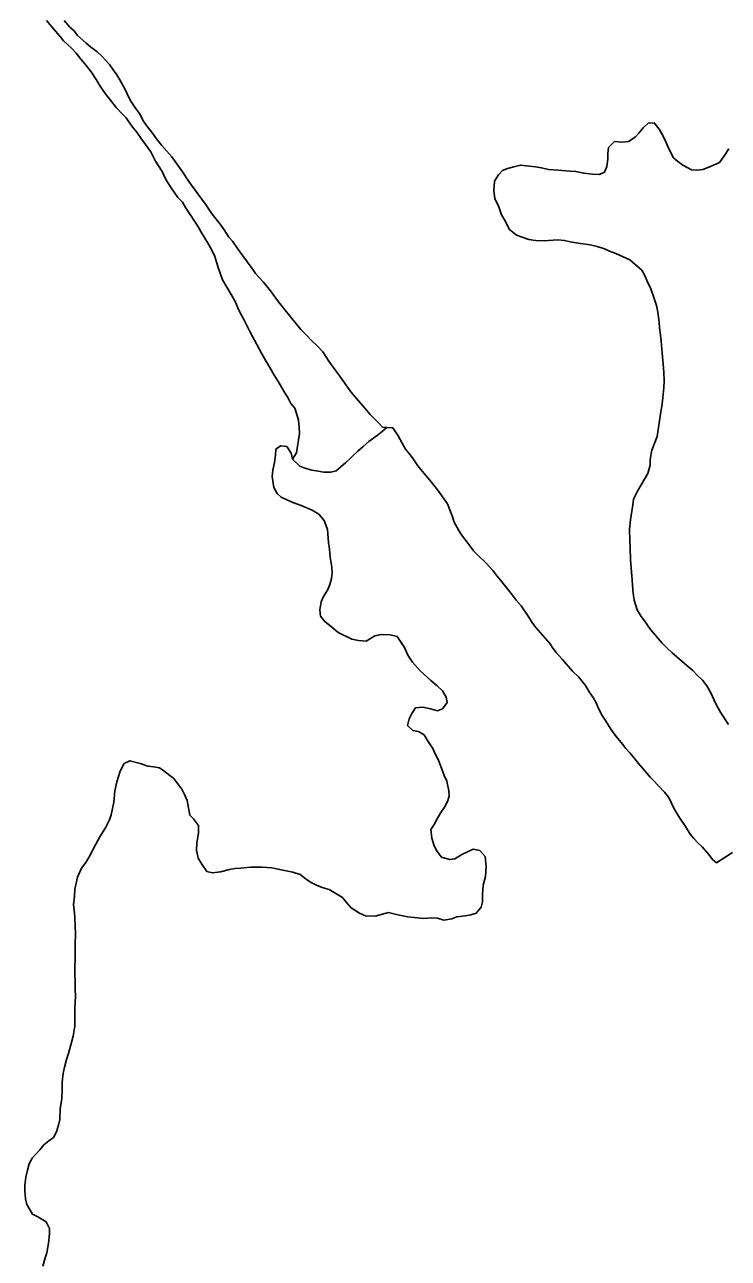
# Model space of a CAD drawing. Extents: x 3177185 to 3215018, y 812988 to 838321.
# Drawn here: x 3195777 to 3196183, y 834726 to 835438 of the extents above; entities that cross this region are included whole.
import ezdxf

# ---------------------------------------------------------------- set-up
doc = ezdxf.new("R2010")
doc.units = 0
doc.layers.add('V-TOPO-SHOR', color=7, linetype='Continuous')

msp = doc.modelspace()

# ---------------------------------------------------------------- linework, layer by layer
at = {"layer": 'V-TOPO-SHOR'}
for points in [[(3195931.45, 835187.36), (3195933.85, 835190.93), (3195935.56, 835202.15), (3195935.33, 835205.73), (3195934.86, 835209.79), (3195933.92, 835213.13), (3195932.73, 835216.72), (3195930.59, 835219.35), (3195928.93, 835222.46), (3195926.56, 835226.53), (3195922.99, 835232.51), (3195920.86, 835235.86), (3195918.48, 835240.16), (3195916.11, 835243.99), (3195913.73, 835248.06), (3195910.88, 835253.55), (3195907.08, 835260.49), (3195903.05, 835268.62), (3195901.39, 835271.73), (3195899.97, 835274.6), (3195898.78, 835277.47), (3195896.65, 835281.3), (3195893.56, 835286.56), (3195891.19, 835290.86), (3195890, 835293.97), (3195888.58, 835297.79), (3195886.69, 835304.24), (3195885.03, 835307.83), (3195883.13, 835311.42), (3195880.99, 835314.77), (3195878.85, 835318.35), (3195876.96, 835321.7), (3195875.06, 835324.58), (3195872.44, 835328.4), (3195869.83, 835332.47), (3195868.16, 835335.58), (3195865.31, 835338.21), (3195861.98, 835343.24), (3195858.42, 835348.74), (3195856.28, 835353.28), (3195852.48, 835359.26), (3195849.87, 835364.53), (3195846.78, 835368.83), (3195844.64, 835371.7), (3195841.79, 835376.01), (3195838.93, 835379.36), (3195835.61, 835384.15), (3195833.23, 835386.54), (3195829.89, 835390.13), (3195826.57, 835394.44), (3195823.47, 835398.27), (3195820.62, 835402.58), (3195818.25, 835406.41), (3195815.39, 835410.71), (3195812.78, 835414.3), (3195809.45, 835418.13), (3195806.83, 835421.48), (3195804.21, 835424.12), (3195801.83, 835426.51), (3195799.46, 835428.67), (3195797.55, 835431.06), (3195794.94, 835434.17), (3195789.7, 835440.4)], [(3195799.83, 835440.38), (3195803.16, 835436.55), (3195805.54, 835434.39), (3195807.44, 835432), (3195812.44, 835427.45), (3195815.3, 835425.05), (3195818.63, 835422.41), (3195821.73, 835419.54), (3195823.87, 835417.38), (3195826.01, 835414.99), (3195828.15, 835411.88), (3195830.29, 835409.01), (3195831.95, 835406.14), (3195834.8, 835400.88), (3195836.22, 835398.01), (3195837.88, 835394.42), (3195840.5, 835390.35), (3195843.59, 835386.05), (3195845.25, 835382.94), (3195847.39, 835379.83), (3195850.72, 835375.28), (3195853.09, 835372.17), (3195856.19, 835368.34), (3195861.9, 835361.64), (3195865.7, 835356.37), (3195868.08, 835353.02), (3195871.64, 835347.52), (3195876.87, 835340.34), (3195881.39, 835334.36), (3195883.29, 835331.49), (3195885.19, 835328.62), (3195889.71, 835322.87), (3195892.09, 835319.52), (3195894.7, 835315.46), (3195896.84, 835313.06), (3195899.69, 835308.75), (3195902.78, 835304.69), (3195908.25, 835297.27), (3195910.15, 835294.4), (3195914.67, 835289.37), (3195918.72, 835284.34), (3195923.47, 835278.12), (3195926.56, 835274.29), (3195930.61, 835269.27), (3195936.31, 835262.08), (3195939.41, 835258.97), (3195942.5, 835255.86), (3195945.83, 835252.51), (3195948.93, 835249.15), (3195952.49, 835243.89)], [(3196088.23, 835313.41), (3196084.17, 835313.9), (3196076.52, 835313.2), (3196071.51, 835313.46), (3196067.69, 835313.95), (3196060.54, 835316.6), (3196056.49, 835319.71), (3196053.64, 835325.45), (3196051.98, 835328.32), (3196050.32, 835332.86), (3196048.19, 835337.65), (3196047.49, 835342.18), (3196047.98, 835347.67), (3196050.14, 835351.25), (3196052.54, 835353.87), (3196055.41, 835355.05), (3196058.99, 835355.99), (3196062.81, 835356.94), (3196071.64, 835355.96), (3196074.98, 835355.47), (3196079.04, 835354.5), (3196084.53, 835354.01), (3196091.45, 835353.51), (3196094.79, 835353.26), (3196099.33, 835352.29), (3196104.34, 835351.8), (3196108.4, 835351.55), (3196111.27, 835352.97), (3196112.71, 835356.07), (3196113.2, 835360.36), (3196113.21, 835363.71), (3196113.7, 835367.05), (3196117.05, 835370.62), (3196121.59, 835370.13), (3196125.17, 835370.59), (3196129, 835372.97), (3196131.15, 835375.35), (3196133.55, 835378.45), (3196136.42, 835381.06), (3196140, 835381.29), (3196142.86, 835377.7), (3196145.23, 835373.64), (3196146.89, 835370.05), (3196148.31, 835366.7), (3196151.16, 835361.2), (3196153.54, 835359.05), (3196156.4, 835356.89), (3196161.41, 835354.24), (3196164.99, 835353.99), (3196168.1, 835354.46), (3196172.4, 835356.12), (3196177.66, 835358.49), (3196180.53, 835362.54), (3196182.93, 835366.35)], [(3196182.86, 835034.25), (3196178.34, 835040.95), (3196175.97, 835045.49), (3196174.31, 835048.6), (3196172.65, 835052.43), (3196170.27, 835056.5), (3196167.9, 835059.84), (3196164.8, 835062.72), (3196162.18, 835065.35), (3196158.85, 835068.23), (3196153.13, 835073.02), (3196150.27, 835075.66), (3196147.42, 835078.29), (3196144.56, 835081.17), (3196137.9, 835089.07), (3196134.34, 835094.09), (3196132.44, 835096.48), (3196130.06, 835100.31), (3196128.41, 835106.05), (3196127.94, 835110.11), (3196127.48, 835114.41), (3196127.25, 835117.51), (3196126.79, 835124.67), (3196126.33, 835129.45), (3196126.11, 835135.9), (3196125.89, 835140.44), (3196125.67, 835146.88), (3196126.4, 835152.37), (3196127.62, 835160.96), (3196128.11, 835164.3), (3196130.51, 835169.31), (3196136.27, 835179.08), (3196137.72, 835183.85), (3196137.73, 835187.19), (3196138.7, 835192.44), (3196141.59, 835200.31), (3196142.81, 835208.19), (3196143.54, 835213.2), (3196144.51, 835219.16), (3196145, 835222.74), (3196145.5, 835228.47), (3196145.75, 835232.53), (3196145.53, 835237.55), (3196145.06, 835242.08), (3196144.61, 835248.53), (3196143.91, 835255.46), (3196143.68, 835258.8), (3196142.98, 835263.1), (3196142.75, 835266.44), (3196142.05, 835272.18), (3196141.35, 835276), (3196139.93, 835280.06), (3196138.04, 835285.56), (3196135.66, 835290.34), (3196134.48, 835293.21), (3196132.82, 835296.32), (3196130.2, 835298.71), (3196125.91, 835302.31), (3196117.8, 835305.91), (3196114.23, 835307.36), (3196111.37, 835308.56), (3196107.08, 835310.01), (3196103.02, 835310.97), (3196096.1, 835311.95), (3196091.56, 835312.68), (3196088.23, 835313.41)], [(3195952.49, 835243.89), (3195955.82, 835239.1), (3195958.67, 835235.27), (3195960.58, 835232.64), (3195965.09, 835226.18), (3195968.42, 835222.35), (3195971.99, 835218.04), (3195974.37, 835215.41), (3195976.27, 835213.02), (3195978.89, 835210.38), (3195981.27, 835207.99), (3195983.41, 835205.83), (3195985.94, 835205.57)], [(3195931.45, 835187.36), (3195935.73, 835183.29), (3195938.6, 835182.08), (3195942.65, 835180.88), (3195946.23, 835180.39), (3195949.57, 835179.9), (3195953.63, 835179.89), (3195956.74, 835180.59), (3195959.37, 835182.97), (3195962.24, 835185.35), (3195964.64, 835187.73), (3195966.79, 835189.87), (3195969.19, 835192.01), (3195972.3, 835194.63), (3195975.41, 835197.49), (3195980.2, 835201.05), (3195983.07, 835203.19), (3195985.94, 835205.57)], [(3195985.94, 835205.57), (3195989.28, 835205.32), (3195992.37, 835200.78), (3195994.75, 835196.47), (3195996.65, 835193.12), (3195998.55, 835190.73), (3196000.69, 835188.1), (3196003.78, 835183.55), (3196006.16, 835180.44), (3196010.68, 835175.17), (3196013.77, 835171.34), (3196015.67, 835168.95), (3196020.9, 835161.53), (3196023.51, 835154.6), (3196024.69, 835151.02), (3196027.3, 835146.23), (3196028.96, 835143.6), (3196033.24, 835137.86), (3196035.86, 835134.51), (3196038, 835132.35), (3196043.24, 835127.08), (3196047.05, 835123.01), (3196049.42, 835119.9), (3196051.33, 835117.51), (3196057.51, 835109.85), (3196060.36, 835106.02), (3196063.22, 835102.67), (3196067.73, 835096.21), (3196069.87, 835092.62), (3196071.77, 835090.23), (3196075.82, 835085.68), (3196079.86, 835080.89), (3196081.52, 835078.26), (3196083.43, 835075.87), (3196087, 835072.03), (3196089.14, 835069.16), (3196092.94, 835065.09), (3196096.51, 835061.5), (3196100.32, 835056.71), (3196102.46, 835053.12), (3196104.83, 835049.77), (3196106.5, 835046.67), (3196107.92, 835043.56), (3196110.05, 835039.49), (3196111.96, 835036.62), (3196115.04, 835031.6), (3196118.13, 835027.29), (3196121.7, 835022.98), (3196123.6, 835020.35), (3196125.98, 835017.96), (3196128.84, 835014.37), (3196130.98, 835011.73), (3196133.36, 835008.86), (3196137.64, 835003.83), (3196139.78, 835001.68), (3196142.16, 834999.28), (3196145.97, 834995.21), (3196148.35, 834992.1), (3196151.43, 834985.65), (3196154.75, 834980.14), (3196158.08, 834975.36), (3196160.7, 834971.05), (3196162.83, 834968.42), (3196165.21, 834966.03), (3196167.6, 834963.63), (3196171.4, 834959.32), (3196173.54, 834956.45), (3196175.9, 834954.52)], [(3195951.62, 835146.71), (3195949.73, 835151.96), (3195946.63, 835155.56), (3195942.82, 835157.96), (3195936.38, 835160.6), (3195931.61, 835162.29), (3195927.8, 835163.97), (3195924.94, 835165.41), (3195922.56, 835167.57), (3195920.66, 835170.92), (3195919.72, 835177.37), (3195920.21, 835180.95), (3195921.18, 835185.48), (3195921.67, 835189.54), (3195921.92, 835193.12), (3195924.55, 835195.02), (3195928.13, 835194.53), (3195930.75, 835190.7), (3195931.45, 835187.36)], [(3195925.94, 834950.3), (3195931.67, 834949.08), (3195935.96, 834947.64), (3195939.29, 834945), (3195941.91, 834943.32), (3195945.25, 834941.64), (3195948.59, 834940.2), (3195952.64, 834938.99), (3195960.27, 834934.43), (3195962.65, 834931.56), (3195965.27, 834928.45), (3195970.03, 834925.33), (3195973.61, 834923.88), (3195979.1, 834923.63), (3195986.74, 834925.75), (3195992.23, 834924.54), (3195997.96, 834923.33), (3196001.54, 834922.84), (3196007.27, 834922.35), (3196011.56, 834922.81), (3196015.15, 834922.56), (3196018.72, 834921.36), (3196023.26, 834922.06), (3196026.13, 834923.24), (3196031.15, 834923.94), (3196034.25, 834924.41), (3196037.36, 834925.36), (3196040.23, 834928.93), (3196040.96, 834932.03), (3196040.97, 834936.09), (3196041.47, 834941.58), (3196042.68, 834946.59), (3196043.17, 834952.32), (3196042.47, 834958.05), (3196039.38, 834961.64), (3196035.56, 834962.37), (3196029.11, 834959.29), (3196025.04, 834956.67), (3196021.94, 834956.44), (3196017.4, 834957.65), (3196014.79, 834961), (3196013.13, 834964.35), (3196011.71, 834968.65), (3196011.24, 834973.67), (3196013.16, 834976.53), (3196014.85, 834979.86), (3196017.01, 834983.44), (3196019.16, 834986.53), (3196020.85, 834989.87), (3196021.81, 834992.97), (3196021.58, 834996.08), (3196020.41, 835001.57), (3196018.98, 835004.92), (3196016.85, 835010.66), (3196015.43, 835014), (3196014, 835016.87), (3196012.35, 835020.46), (3196009.26, 835025), (3196007.36, 835028.35), (3196004.02, 835030.27), (3196000.92, 835030.76), (3195997.82, 835033.63), (3195998.79, 835037.45), (3196000.23, 835040.55), (3196002.39, 835043.89), (3196006.69, 835044.35), (3196010.98, 835043.38), (3196015.04, 835042.17), (3196017.91, 835043.36), (3196020.55, 835046.93), (3196020.08, 835050.04), (3196017.94, 835053.63), (3196014.85, 835056.5), (3196011.27, 835059.61), (3196005.08, 835065.13), (3196000.56, 835070.15), (3195997.95, 835074.22), (3195996.05, 835078.76), (3195991.77, 835084.98), (3195987.72, 835085.95), (3195982.71, 835086.21), (3195978.88, 835085.5), (3195973.86, 835082.41), (3195969.56, 835082.67), (3195965.75, 835083.39), (3195957.88, 835087.24), (3195954.07, 835090.35), (3195950.02, 835093.71), (3195947.64, 835096.82), (3195947.18, 835100.4), (3195947.91, 835104.94), (3195949.11, 835107.8), (3195951.75, 835112.09), (3195952.95, 835114.95), (3195953.92, 835118.53), (3195954.4, 835121.63), (3195954.18, 835124.97), (3195953.24, 835130.71), (3195952.78, 835135.48), (3195952.31, 835139.3), (3195951.62, 835146.71)], [(3195787.47, 834721.76), (3195788.92, 834726.53), (3195789.88, 834729.4), (3195790.85, 834735.12), (3195791.35, 834740.37), (3195791.36, 834743.48), (3195789.46, 834747.3), (3195784.69, 834750.18), (3195781.59, 834751.86), (3195778.27, 834757.36), (3195777.56, 834760.71), (3195777.1, 834765.25), (3195777.11, 834768.59), (3195777.84, 834773.12), (3195778.81, 834777.18), (3195779.77, 834780.76), (3195781.46, 834784.09), (3195783.61, 834786.47), (3195785.77, 834788.86), (3195788.16, 834791.71), (3195791.04, 834794.09), (3195793.67, 834795.99), (3195795.35, 834799.33), (3195796.56, 834803.15), (3195797.28, 834806.49), (3195797.54, 834812.46), (3195798.52, 834818.42), (3195798.77, 834823.67), (3195798.78, 834827.97), (3195799.27, 834832.98), (3195800, 834836.56), (3195801.21, 834841.09), (3195802.41, 834844.43), (3195805.07, 834854.46), (3195806.04, 834860.18), (3195806.08, 834870.45), (3195806.34, 834877.61), (3195806.11, 834881.67), (3195805.91, 834894.8), (3195806.16, 834898.38), (3195806.18, 834903.39), (3195806.19, 834907.21), (3195806.45, 834913.42), (3195806, 834922.73), (3195805.77, 834925.84), (3195805.31, 834930.14), (3195805.8, 834935.15), (3195806.05, 834939.21), (3195807.5, 834946.12), (3195809.91, 834951.37), (3195812.31, 834954.71), (3195813.99, 834957.57), (3195818.07, 834965.19), (3195820.47, 834969.48), (3195823.59, 834974.72), (3195825.99, 834979.26), (3195826.96, 834982.12), (3195828.41, 834989.51), (3195829.15, 834995.96), (3195830.12, 835001.21), (3195832.05, 835007.41), (3195834.45, 835011.7), (3195837.8, 835013.36), (3195843.76, 835011.67), (3195848.05, 835010.22), (3195851.63, 835009.74), (3195854.74, 835009.25), (3195857.36, 835007.57), (3195860.69, 835004.93), (3195863.07, 835003.01), (3195867.59, 834997.03), (3195869.49, 834993.44), (3195870.67, 834990.34), (3195871.62, 834986.28), (3195872.32, 834981.97), (3195874.46, 834979.82), (3195877.31, 834975.99), (3195877.3, 834971.69), (3195876.33, 834965.73), (3195876.07, 834961.67), (3195877.02, 834957.13), (3195879.16, 834953.78), (3195882, 834949.48), (3195885.35, 834948.75), (3195889.88, 834949.21), (3195895.14, 834950.63), (3195898.25, 834951.1), (3195901.59, 834951.33), (3195907.32, 834952.02), (3195914.01, 834952), (3195919.5, 834951.51), (3195925.94, 834950.3)], [(3196175.9, 834954.52), (3196185.02, 834960.47)]]:
    msp.add_lwpolyline(points, dxfattribs=at)

doc.saveas('drawing.dxf')
